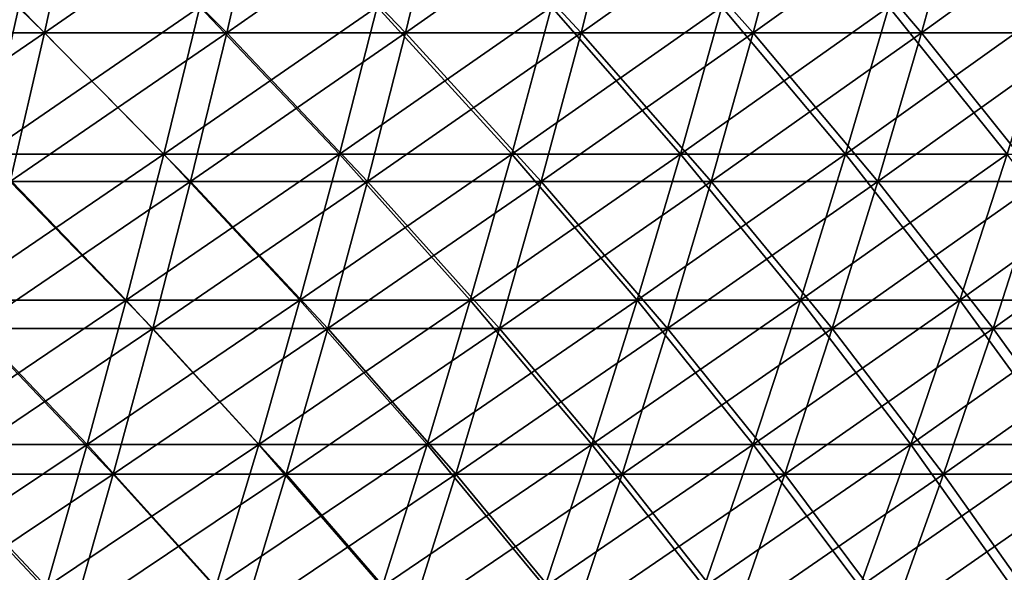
# Model space of a CAD drawing. Header units: millimetres. Extents: x -250 to 250, y -45 to 4150.
# Tile 762 of 805: x 106 to 139, y 4025 to 4044. Entities that reach past the tile are written whole.
import ezdxf

# ---------------------------------------------------------------- set-up
doc = ezdxf.new("R2010")
doc.units = ezdxf.units.MM
doc.header["$LTSCALE"] = 81.481481
for name, color, linetype in [('19', 7, 'CONTINUOUS'), ('20', 7, 'CONTINUOUS'), ('21', 7, 'CONTINUOUS'), ('22', 7, 'CONTINUOUS')]:
    doc.layers.add(name, color=color, linetype=linetype)

msp = doc.modelspace()

# ---------------------------------------------------------------- linework, layer by layer
at = {"layer": '19', "color": 7, "linetype": 'CONTINUOUS'}
for points in [[(106.918, 4043.111, -199.106), (100.736, 4043.111, -202.304), (108.009, 4048.129, -201.138), (106.918, 4043.111, -199.106)], [(108.009, 4048.129, -201.138), (100.736, 4043.111, -202.304), (101.763, 4048.129, -204.368), (108.009, 4048.129, -201.138)], [(112.999, 4043.111, -195.719), (106.918, 4043.111, -199.106), (114.151, 4048.129, -197.716), (112.999, 4043.111, -195.719)], [(114.151, 4048.129, -197.716), (106.918, 4043.111, -199.106), (108.009, 4048.129, -201.138), (114.151, 4048.129, -197.716)], [(118.972, 4043.111, -192.147), (112.999, 4043.111, -195.719), (120.186, 4048.129, -194.107), (118.972, 4043.111, -192.147)], [(120.186, 4048.129, -194.107), (112.999, 4043.111, -195.719), (114.151, 4048.129, -197.716), (120.186, 4048.129, -194.107)], [(124.833, 4043.111, -188.392), (118.972, 4043.111, -192.147), (126.107, 4048.129, -190.314), (124.833, 4043.111, -188.392)], [(126.107, 4048.129, -190.314), (118.972, 4043.111, -192.147), (120.186, 4048.129, -194.107), (126.107, 4048.129, -190.314)], [(130.575, 4043.111, -184.458), (124.833, 4043.111, -188.392), (131.907, 4048.129, -186.34), (130.575, 4043.111, -184.458)], [(131.907, 4048.129, -186.34), (124.833, 4043.111, -188.392), (126.107, 4048.129, -190.314), (131.907, 4048.129, -186.34)], [(136.194, 4043.111, -180.35), (130.575, 4043.111, -184.458), (137.583, 4048.129, -182.19), (136.194, 4043.111, -180.35)], [(137.583, 4048.129, -182.19), (130.575, 4043.111, -184.458), (131.907, 4048.129, -186.34), (137.583, 4048.129, -182.19)], [(141.683, 4043.111, -176.07), (136.194, 4043.111, -180.35), (143.129, 4048.129, -177.866), (141.683, 4043.111, -176.07)], [(143.129, 4048.129, -177.866), (136.194, 4043.111, -180.35), (137.583, 4048.129, -182.19), (143.129, 4048.129, -177.866)], [(105.775, 4038.145, -196.977), (99.659, 4038.145, -200.141), (106.918, 4043.111, -199.106), (105.775, 4038.145, -196.977)], [(106.918, 4043.111, -199.106), (99.659, 4038.145, -200.141), (100.736, 4043.111, -202.304), (106.918, 4043.111, -199.106)], [(111.79, 4038.145, -193.627), (105.775, 4038.145, -196.977), (112.999, 4043.111, -195.719), (111.79, 4038.145, -193.627)], [(112.999, 4043.111, -195.719), (105.775, 4038.145, -196.977), (106.918, 4043.111, -199.106), (112.999, 4043.111, -195.719)], [(117.7, 4038.145, -190.092), (111.79, 4038.145, -193.627), (118.972, 4043.111, -192.147), (117.7, 4038.145, -190.092)], [(118.972, 4043.111, -192.147), (111.79, 4038.145, -193.627), (112.999, 4043.111, -195.719), (118.972, 4043.111, -192.147)], [(123.498, 4038.145, -186.378), (117.7, 4038.145, -190.092), (124.833, 4043.111, -188.392), (123.498, 4038.145, -186.378)], [(124.833, 4043.111, -188.392), (117.7, 4038.145, -190.092), (118.972, 4043.111, -192.147), (124.833, 4043.111, -188.392)], [(129.179, 4038.145, -182.486), (123.498, 4038.145, -186.378), (130.575, 4043.111, -184.458), (129.179, 4038.145, -182.486)], [(130.575, 4043.111, -184.458), (123.498, 4038.145, -186.378), (124.833, 4043.111, -188.392), (130.575, 4043.111, -184.458)], [(134.738, 4038.145, -178.421), (129.179, 4038.145, -182.486), (136.194, 4043.111, -180.35), (134.738, 4038.145, -178.421)], [(136.194, 4043.111, -180.35), (129.179, 4038.145, -182.486), (130.575, 4043.111, -184.458), (136.194, 4043.111, -180.35)], [(140.168, 4038.145, -174.188), (134.738, 4038.145, -178.421), (141.683, 4043.111, -176.07), (140.168, 4038.145, -174.188)], [(141.683, 4043.111, -176.07), (134.738, 4038.145, -178.421), (136.194, 4043.111, -180.35), (141.683, 4043.111, -176.07)], [(110.528, 4033.233, -191.44), (104.58, 4033.233, -194.753), (111.79, 4038.145, -193.627), (110.528, 4033.233, -191.44)], [(111.79, 4038.145, -193.627), (104.58, 4033.233, -194.753), (105.775, 4038.145, -196.977), (111.79, 4038.145, -193.627)], [(116.371, 4033.233, -187.945), (110.528, 4033.233, -191.44), (117.7, 4038.145, -190.092), (116.371, 4033.233, -187.945)], [(117.7, 4038.145, -190.092), (110.528, 4033.233, -191.44), (111.79, 4038.145, -193.627), (117.7, 4038.145, -190.092)], [(122.103, 4033.233, -184.272), (116.371, 4033.233, -187.945), (123.498, 4038.145, -186.378), (122.103, 4033.233, -184.272)], [(123.498, 4038.145, -186.378), (116.371, 4033.233, -187.945), (117.7, 4038.145, -190.092), (123.498, 4038.145, -186.378)], [(127.72, 4033.233, -180.425), (122.103, 4033.233, -184.272), (129.179, 4038.145, -182.486), (127.72, 4033.233, -180.425)], [(129.179, 4038.145, -182.486), (122.103, 4033.233, -184.272), (123.498, 4038.145, -186.378), (129.179, 4038.145, -182.486)], [(133.216, 4033.233, -176.406), (127.72, 4033.233, -180.425), (134.738, 4038.145, -178.421), (133.216, 4033.233, -176.406)], [(134.738, 4038.145, -178.421), (127.72, 4033.233, -180.425), (129.179, 4038.145, -182.486), (134.738, 4038.145, -178.421)], [(138.585, 4033.233, -172.22), (133.216, 4033.233, -176.406), (140.168, 4038.145, -174.188), (138.585, 4033.233, -172.22)], [(140.168, 4038.145, -174.188), (133.216, 4033.233, -176.406), (134.738, 4038.145, -178.421), (140.168, 4038.145, -174.188)], [(143.823, 4033.233, -167.871), (138.585, 4033.233, -172.22), (145.466, 4038.145, -169.788), (143.823, 4033.233, -167.871)], [(145.466, 4038.145, -169.788), (138.585, 4033.233, -172.22), (140.168, 4038.145, -174.188), (145.466, 4038.145, -169.788)], [(109.211, 4028.379, -189.159), (103.334, 4028.379, -192.433), (110.528, 4033.233, -191.44), (109.211, 4028.379, -189.159)], [(110.528, 4033.233, -191.44), (103.334, 4028.379, -192.433), (104.58, 4033.233, -194.753), (110.528, 4033.233, -191.44)], [(114.985, 4028.379, -185.706), (109.211, 4028.379, -189.159), (116.371, 4033.233, -187.945), (114.985, 4028.379, -185.706)], [(116.371, 4033.233, -187.945), (109.211, 4028.379, -189.159), (110.528, 4033.233, -191.44), (116.371, 4033.233, -187.945)], [(120.649, 4028.379, -182.077), (114.985, 4028.379, -185.706), (122.103, 4033.233, -184.272), (120.649, 4028.379, -182.077)], [(122.103, 4033.233, -184.272), (114.985, 4028.379, -185.706), (116.371, 4033.233, -187.945), (122.103, 4033.233, -184.272)], [(126.199, 4028.379, -178.276), (120.649, 4028.379, -182.077), (127.72, 4033.233, -180.425), (126.199, 4028.379, -178.276)], [(127.72, 4033.233, -180.425), (120.649, 4028.379, -182.077), (122.103, 4033.233, -184.272), (127.72, 4033.233, -180.425)], [(131.629, 4028.379, -174.305), (126.199, 4028.379, -178.276), (133.216, 4033.233, -176.406), (131.629, 4028.379, -174.305)], [(133.216, 4033.233, -176.406), (126.199, 4028.379, -178.276), (127.72, 4033.233, -180.425), (133.216, 4033.233, -176.406)], [(136.934, 4028.379, -170.169), (131.629, 4028.379, -174.305), (138.585, 4033.233, -172.22), (136.934, 4028.379, -170.169)], [(138.585, 4033.233, -172.22), (131.629, 4028.379, -174.305), (133.216, 4033.233, -176.406), (138.585, 4033.233, -172.22)], [(142.11, 4028.379, -165.871), (136.934, 4028.379, -170.169), (143.823, 4033.233, -167.871), (142.11, 4028.379, -165.871)], [(143.823, 4033.233, -167.871), (136.934, 4028.379, -170.169), (138.585, 4033.233, -172.22), (143.823, 4033.233, -167.871)], [(107.841, 4023.584, -186.787), (102.038, 4023.584, -190.019), (109.211, 4028.379, -189.159), (107.841, 4023.584, -186.787)], [(109.211, 4028.379, -189.159), (102.038, 4023.584, -190.019), (103.334, 4028.379, -192.433), (109.211, 4028.379, -189.159)], [(113.542, 4023.584, -183.377), (107.841, 4023.584, -186.787), (114.985, 4028.379, -185.706), (113.542, 4023.584, -183.377)], [(114.985, 4028.379, -185.706), (107.841, 4023.584, -186.787), (109.211, 4028.379, -189.159), (114.985, 4028.379, -185.706)], [(119.136, 4023.584, -179.794), (113.542, 4023.584, -183.377), (120.649, 4028.379, -182.077), (119.136, 4023.584, -179.794)], [(120.649, 4028.379, -182.077), (113.542, 4023.584, -183.377), (114.985, 4028.379, -185.706), (120.649, 4028.379, -182.077)], [(124.616, 4023.584, -176.04), (119.136, 4023.584, -179.794), (126.199, 4028.379, -178.276), (124.616, 4023.584, -176.04)], [(126.199, 4028.379, -178.276), (119.136, 4023.584, -179.794), (120.649, 4028.379, -182.077), (126.199, 4028.379, -178.276)], [(129.978, 4023.584, -172.118), (124.616, 4023.584, -176.04), (131.629, 4028.379, -174.305), (129.978, 4023.584, -172.118)], [(131.629, 4028.379, -174.305), (124.616, 4023.584, -176.04), (126.199, 4028.379, -178.276), (131.629, 4028.379, -174.305)], [(135.217, 4023.584, -168.034), (129.978, 4023.584, -172.118), (136.934, 4028.379, -170.169), (135.217, 4023.584, -168.034)], [(136.934, 4028.379, -170.169), (129.978, 4023.584, -172.118), (131.629, 4028.379, -174.305), (136.934, 4028.379, -170.169)], [(140.327, 4023.584, -163.79), (135.217, 4023.584, -168.034), (142.11, 4028.379, -165.871), (140.327, 4023.584, -163.79)], [(142.11, 4028.379, -165.871), (135.217, 4023.584, -168.034), (136.934, 4028.379, -170.169), (142.11, 4028.379, -165.871)]]:
    msp.add_3dface(points, dxfattribs=at)
at = {"layer": '20', "color": 7, "linetype": 'CONTINUOUS'}
for points in [[(100.736, 4043.111, 202.304), (106.918, 4043.111, 199.106), (101.763, 4048.129, 204.368), (100.736, 4043.111, 202.304)], [(101.763, 4048.129, 204.368), (106.918, 4043.111, 199.106), (108.009, 4048.129, 201.138), (101.763, 4048.129, 204.368)], [(106.918, 4043.111, 199.106), (112.999, 4043.111, 195.719), (108.009, 4048.129, 201.138), (106.918, 4043.111, 199.106)], [(108.009, 4048.129, 201.138), (112.999, 4043.111, 195.719), (114.151, 4048.129, 197.716), (108.009, 4048.129, 201.138)], [(112.999, 4043.111, 195.719), (118.972, 4043.111, 192.147), (114.151, 4048.129, 197.716), (112.999, 4043.111, 195.719)], [(114.151, 4048.129, 197.716), (118.972, 4043.111, 192.147), (120.186, 4048.129, 194.107), (114.151, 4048.129, 197.716)], [(118.972, 4043.111, 192.147), (124.833, 4043.111, 188.392), (120.186, 4048.129, 194.107), (118.972, 4043.111, 192.147)], [(120.186, 4048.129, 194.107), (124.833, 4043.111, 188.392), (126.107, 4048.129, 190.314), (120.186, 4048.129, 194.107)], [(124.833, 4043.111, 188.392), (130.575, 4043.111, 184.458), (126.107, 4048.129, 190.314), (124.833, 4043.111, 188.392)], [(126.107, 4048.129, 190.314), (130.575, 4043.111, 184.458), (131.907, 4048.129, 186.34), (126.107, 4048.129, 190.314)], [(130.575, 4043.111, 184.458), (136.194, 4043.111, 180.35), (131.907, 4048.129, 186.34), (130.575, 4043.111, 184.458)], [(131.907, 4048.129, 186.34), (136.194, 4043.111, 180.35), (137.583, 4048.129, 182.19), (131.907, 4048.129, 186.34)], [(136.194, 4043.111, 180.35), (141.683, 4043.111, 176.07), (137.583, 4048.129, 182.19), (136.194, 4043.111, 180.35)], [(137.583, 4048.129, 182.19), (141.683, 4043.111, 176.07), (143.129, 4048.129, 177.866), (137.583, 4048.129, 182.19)], [(100.736, 4043.111, 202.304), (105.775, 4038.145, 196.977), (106.918, 4043.111, 199.106), (100.736, 4043.111, 202.304)], [(105.775, 4038.145, 196.977), (111.79, 4038.145, 193.627), (106.918, 4043.111, 199.106), (105.775, 4038.145, 196.977)], [(106.918, 4043.111, 199.106), (111.79, 4038.145, 193.627), (112.999, 4043.111, 195.719), (106.918, 4043.111, 199.106)], [(111.79, 4038.145, 193.627), (117.7, 4038.145, 190.092), (112.999, 4043.111, 195.719), (111.79, 4038.145, 193.627)], [(112.999, 4043.111, 195.719), (117.7, 4038.145, 190.092), (118.972, 4043.111, 192.147), (112.999, 4043.111, 195.719)], [(117.7, 4038.145, 190.092), (123.498, 4038.145, 186.378), (118.972, 4043.111, 192.147), (117.7, 4038.145, 190.092)], [(118.972, 4043.111, 192.147), (123.498, 4038.145, 186.378), (124.833, 4043.111, 188.392), (118.972, 4043.111, 192.147)], [(123.498, 4038.145, 186.378), (129.179, 4038.145, 182.486), (124.833, 4043.111, 188.392), (123.498, 4038.145, 186.378)], [(124.833, 4043.111, 188.392), (129.179, 4038.145, 182.486), (130.575, 4043.111, 184.458), (124.833, 4043.111, 188.392)], [(129.179, 4038.145, 182.486), (134.738, 4038.145, 178.421), (130.575, 4043.111, 184.458), (129.179, 4038.145, 182.486)], [(130.575, 4043.111, 184.458), (134.738, 4038.145, 178.421), (136.194, 4043.111, 180.35), (130.575, 4043.111, 184.458)], [(134.738, 4038.145, 178.421), (140.168, 4038.145, 174.188), (136.194, 4043.111, 180.35), (134.738, 4038.145, 178.421)], [(136.194, 4043.111, 180.35), (140.168, 4038.145, 174.188), (141.683, 4043.111, 176.07), (136.194, 4043.111, 180.35)], [(104.58, 4033.233, 194.753), (110.528, 4033.233, 191.44), (105.775, 4038.145, 196.977), (104.58, 4033.233, 194.753)], [(105.775, 4038.145, 196.977), (110.528, 4033.233, 191.44), (111.79, 4038.145, 193.627), (105.775, 4038.145, 196.977)], [(110.528, 4033.233, 191.44), (116.371, 4033.233, 187.945), (111.79, 4038.145, 193.627), (110.528, 4033.233, 191.44)], [(111.79, 4038.145, 193.627), (116.371, 4033.233, 187.945), (117.7, 4038.145, 190.092), (111.79, 4038.145, 193.627)], [(116.371, 4033.233, 187.945), (122.103, 4033.233, 184.272), (117.7, 4038.145, 190.092), (116.371, 4033.233, 187.945)], [(117.7, 4038.145, 190.092), (122.103, 4033.233, 184.272), (123.498, 4038.145, 186.378), (117.7, 4038.145, 190.092)], [(122.103, 4033.233, 184.272), (127.72, 4033.233, 180.425), (123.498, 4038.145, 186.378), (122.103, 4033.233, 184.272)], [(123.498, 4038.145, 186.378), (127.72, 4033.233, 180.425), (129.179, 4038.145, 182.486), (123.498, 4038.145, 186.378)], [(127.72, 4033.233, 180.425), (133.216, 4033.233, 176.406), (129.179, 4038.145, 182.486), (127.72, 4033.233, 180.425)], [(129.179, 4038.145, 182.486), (133.216, 4033.233, 176.406), (134.738, 4038.145, 178.421), (129.179, 4038.145, 182.486)], [(133.216, 4033.233, 176.406), (138.585, 4033.233, 172.22), (134.738, 4038.145, 178.421), (133.216, 4033.233, 176.406)], [(134.738, 4038.145, 178.421), (138.585, 4033.233, 172.22), (140.168, 4038.145, 174.188), (134.738, 4038.145, 178.421)], [(138.585, 4033.233, 172.22), (143.823, 4033.233, 167.871), (140.168, 4038.145, 174.188), (138.585, 4033.233, 172.22)], [(103.334, 4028.379, 192.433), (109.211, 4028.379, 189.159), (104.58, 4033.233, 194.753), (103.334, 4028.379, 192.433)], [(104.58, 4033.233, 194.753), (109.211, 4028.379, 189.159), (110.528, 4033.233, 191.44), (104.58, 4033.233, 194.753)], [(109.211, 4028.379, 189.159), (114.985, 4028.379, 185.706), (110.528, 4033.233, 191.44), (109.211, 4028.379, 189.159)], [(110.528, 4033.233, 191.44), (114.985, 4028.379, 185.706), (116.371, 4033.233, 187.945), (110.528, 4033.233, 191.44)], [(114.985, 4028.379, 185.706), (120.649, 4028.379, 182.077), (116.371, 4033.233, 187.945), (114.985, 4028.379, 185.706)], [(116.371, 4033.233, 187.945), (120.649, 4028.379, 182.077), (122.103, 4033.233, 184.272), (116.371, 4033.233, 187.945)], [(120.649, 4028.379, 182.077), (126.199, 4028.379, 178.276), (122.103, 4033.233, 184.272), (120.649, 4028.379, 182.077)], [(122.103, 4033.233, 184.272), (126.199, 4028.379, 178.276), (127.72, 4033.233, 180.425), (122.103, 4033.233, 184.272)], [(126.199, 4028.379, 178.276), (131.629, 4028.379, 174.305), (127.72, 4033.233, 180.425), (126.199, 4028.379, 178.276)], [(127.72, 4033.233, 180.425), (131.629, 4028.379, 174.305), (133.216, 4033.233, 176.406), (127.72, 4033.233, 180.425)], [(131.629, 4028.379, 174.305), (136.934, 4028.379, 170.169), (133.216, 4033.233, 176.406), (131.629, 4028.379, 174.305)], [(133.216, 4033.233, 176.406), (136.934, 4028.379, 170.169), (138.585, 4033.233, 172.22), (133.216, 4033.233, 176.406)], [(136.934, 4028.379, 170.169), (142.11, 4028.379, 165.871), (138.585, 4033.233, 172.22), (136.934, 4028.379, 170.169)], [(138.585, 4033.233, 172.22), (142.11, 4028.379, 165.871), (143.823, 4033.233, 167.871), (138.585, 4033.233, 172.22)], [(102.038, 4023.584, 190.019), (107.841, 4023.584, 186.787), (103.334, 4028.379, 192.433), (102.038, 4023.584, 190.019)], [(103.334, 4028.379, 192.433), (107.841, 4023.584, 186.787), (109.211, 4028.379, 189.159), (103.334, 4028.379, 192.433)], [(107.841, 4023.584, 186.787), (113.542, 4023.584, 183.377), (109.211, 4028.379, 189.159), (107.841, 4023.584, 186.787)], [(109.211, 4028.379, 189.159), (113.542, 4023.584, 183.377), (114.985, 4028.379, 185.706), (109.211, 4028.379, 189.159)], [(113.542, 4023.584, 183.377), (119.136, 4023.584, 179.794), (114.985, 4028.379, 185.706), (113.542, 4023.584, 183.377)], [(114.985, 4028.379, 185.706), (119.136, 4023.584, 179.794), (120.649, 4028.379, 182.077), (114.985, 4028.379, 185.706)], [(119.136, 4023.584, 179.794), (124.616, 4023.584, 176.04), (120.649, 4028.379, 182.077), (119.136, 4023.584, 179.794)], [(120.649, 4028.379, 182.077), (124.616, 4023.584, 176.04), (126.199, 4028.379, 178.276), (120.649, 4028.379, 182.077)], [(124.616, 4023.584, 176.04), (129.978, 4023.584, 172.118), (126.199, 4028.379, 178.276), (124.616, 4023.584, 176.04)], [(126.199, 4028.379, 178.276), (129.978, 4023.584, 172.118), (131.629, 4028.379, 174.305), (126.199, 4028.379, 178.276)], [(129.978, 4023.584, 172.118), (135.217, 4023.584, 168.034), (131.629, 4028.379, 174.305), (129.978, 4023.584, 172.118)], [(131.629, 4028.379, 174.305), (135.217, 4023.584, 168.034), (136.934, 4028.379, 170.169), (131.629, 4028.379, 174.305)], [(135.217, 4023.584, 168.034), (140.327, 4023.584, 163.79), (136.934, 4028.379, 170.169), (135.217, 4023.584, 168.034)], [(136.934, 4028.379, 170.169), (140.327, 4023.584, 163.79), (142.11, 4028.379, 165.871), (136.934, 4028.379, 170.169)]]:
    msp.add_3dface(points, dxfattribs=at)
at = {"layer": '21', "color": 7, "linetype": 'CONTINUOUS'}
for points in [[(110.9, 4039.054, 192.084), (104.932, 4039.054, 195.408), (112.098, 4043.979, 194.159), (110.9, 4039.054, 192.084)], [(112.098, 4043.979, 194.159), (104.932, 4039.054, 195.408), (106.065, 4043.979, 197.519), (112.098, 4043.979, 194.159)], [(116.762, 4039.054, 188.577), (110.9, 4039.054, 192.084), (118.024, 4043.979, 190.615), (116.762, 4039.054, 188.577)], [(118.024, 4043.979, 190.615), (110.9, 4039.054, 192.084), (112.098, 4043.979, 194.159), (118.024, 4043.979, 190.615)], [(122.514, 4039.054, 184.892), (116.762, 4039.054, 188.577), (123.838, 4043.979, 186.89), (122.514, 4039.054, 184.892)], [(123.838, 4043.979, 186.89), (116.762, 4039.054, 188.577), (118.024, 4043.979, 190.615), (123.838, 4043.979, 186.89)], [(128.15, 4039.054, 181.032), (122.514, 4039.054, 184.892), (129.534, 4043.979, 182.988), (128.15, 4039.054, 181.032)], [(129.534, 4043.979, 182.988), (122.514, 4039.054, 184.892), (123.838, 4043.979, 186.89), (129.534, 4043.979, 182.988)], [(133.664, 4039.054, 177), (128.15, 4039.054, 181.032), (135.108, 4043.979, 178.912), (133.664, 4039.054, 177)], [(135.108, 4043.979, 178.912), (128.15, 4039.054, 181.032), (129.534, 4043.979, 182.988), (135.108, 4043.979, 178.912)], [(139.051, 4039.054, 172.799), (133.664, 4039.054, 177), (140.553, 4043.979, 174.666), (139.051, 4039.054, 172.799)], [(140.553, 4043.979, 174.666), (133.664, 4039.054, 177), (135.108, 4043.979, 178.912), (140.553, 4043.979, 174.666)], [(109.647, 4034.182, 189.915), (103.747, 4034.182, 193.201), (110.9, 4039.054, 192.084), (109.647, 4034.182, 189.915)], [(110.9, 4039.054, 192.084), (103.747, 4034.182, 193.201), (104.932, 4039.054, 195.408), (110.9, 4039.054, 192.084)], [(115.444, 4034.182, 186.448), (109.647, 4034.182, 189.915), (116.762, 4039.054, 188.577), (115.444, 4034.182, 186.448)], [(116.762, 4039.054, 188.577), (109.647, 4034.182, 189.915), (110.9, 4039.054, 192.084), (116.762, 4039.054, 188.577)], [(121.131, 4034.182, 182.805), (115.444, 4034.182, 186.448), (122.514, 4039.054, 184.892), (121.131, 4034.182, 182.805)], [(122.514, 4039.054, 184.892), (115.444, 4034.182, 186.448), (116.762, 4039.054, 188.577), (122.514, 4039.054, 184.892)], [(126.703, 4034.182, 178.988), (121.131, 4034.182, 182.805), (128.15, 4039.054, 181.032), (126.703, 4034.182, 178.988)], [(128.15, 4039.054, 181.032), (121.131, 4034.182, 182.805), (122.514, 4039.054, 184.892), (128.15, 4039.054, 181.032)], [(132.155, 4034.182, 175.001), (126.703, 4034.182, 178.988), (133.664, 4039.054, 177), (132.155, 4034.182, 175.001)], [(133.664, 4039.054, 177), (126.703, 4034.182, 178.988), (128.15, 4039.054, 181.032), (133.664, 4039.054, 177)], [(137.481, 4034.182, 170.848), (132.155, 4034.182, 175.001), (139.051, 4039.054, 172.799), (137.481, 4034.182, 170.848)], [(139.051, 4039.054, 172.799), (132.155, 4034.182, 175.001), (133.664, 4039.054, 177), (139.051, 4039.054, 172.799)], [(142.677, 4034.182, 166.534), (137.481, 4034.182, 170.848), (144.307, 4039.054, 168.435), (142.677, 4034.182, 166.534)], [(144.307, 4039.054, 168.435), (137.481, 4034.182, 170.848), (139.051, 4039.054, 172.799), (144.307, 4039.054, 168.435)], [(108.342, 4029.367, 187.653), (102.512, 4029.367, 190.901), (109.647, 4034.182, 189.915), (108.342, 4029.367, 187.653)], [(109.647, 4034.182, 189.915), (102.512, 4029.367, 190.901), (103.747, 4034.182, 193.201), (109.647, 4034.182, 189.915)], [(114.069, 4029.367, 184.228), (108.342, 4029.367, 187.653), (115.444, 4034.182, 186.448), (114.069, 4029.367, 184.228)], [(115.444, 4034.182, 186.448), (108.342, 4029.367, 187.653), (109.647, 4034.182, 189.915), (115.444, 4034.182, 186.448)], [(119.688, 4029.367, 180.628), (114.069, 4029.367, 184.228), (121.131, 4034.182, 182.805), (119.688, 4029.367, 180.628)], [(121.131, 4034.182, 182.805), (114.069, 4029.367, 184.228), (115.444, 4034.182, 186.448), (121.131, 4034.182, 182.805)], [(125.194, 4029.367, 176.856), (119.688, 4029.367, 180.628), (126.703, 4034.182, 178.988), (125.194, 4029.367, 176.856)], [(126.703, 4034.182, 178.988), (119.688, 4029.367, 180.628), (121.131, 4034.182, 182.805), (126.703, 4034.182, 178.988)], [(130.581, 4029.367, 172.917), (125.194, 4029.367, 176.856), (132.155, 4034.182, 175.001), (130.581, 4029.367, 172.917)], [(132.155, 4034.182, 175.001), (125.194, 4029.367, 176.856), (126.703, 4034.182, 178.988), (132.155, 4034.182, 175.001)], [(135.844, 4029.367, 168.814), (130.581, 4029.367, 172.917), (137.481, 4034.182, 170.848), (135.844, 4029.367, 168.814)], [(137.481, 4034.182, 170.848), (130.581, 4029.367, 172.917), (132.155, 4034.182, 175.001), (137.481, 4034.182, 170.848)], [(140.978, 4029.367, 164.55), (135.844, 4029.367, 168.814), (142.677, 4034.182, 166.534), (140.978, 4029.367, 164.55)], [(142.677, 4034.182, 166.534), (135.844, 4029.367, 168.814), (137.481, 4034.182, 170.848), (142.677, 4034.182, 166.534)], [(106.983, 4024.611, 185.3), (101.226, 4024.611, 188.507), (108.342, 4029.367, 187.653), (106.983, 4024.611, 185.3)], [(108.342, 4029.367, 187.653), (101.226, 4024.611, 188.507), (102.512, 4029.367, 190.901), (108.342, 4029.367, 187.653)], [(112.639, 4024.611, 181.918), (106.983, 4024.611, 185.3), (114.069, 4029.367, 184.228), (112.639, 4024.611, 181.918)], [(114.069, 4029.367, 184.228), (106.983, 4024.611, 185.3), (108.342, 4029.367, 187.653), (114.069, 4029.367, 184.228)], [(118.187, 4024.611, 178.363), (112.639, 4024.611, 181.918), (119.688, 4029.367, 180.628), (118.187, 4024.611, 178.363)], [(119.688, 4029.367, 180.628), (112.639, 4024.611, 181.918), (114.069, 4029.367, 184.228), (119.688, 4029.367, 180.628)], [(123.624, 4024.611, 174.639), (118.187, 4024.611, 178.363), (125.194, 4029.367, 176.856), (123.624, 4024.611, 174.639)], [(125.194, 4029.367, 176.856), (118.187, 4024.611, 178.363), (119.688, 4029.367, 180.628), (125.194, 4029.367, 176.856)], [(128.943, 4024.611, 170.749), (123.624, 4024.611, 174.639), (130.581, 4029.367, 172.917), (128.943, 4024.611, 170.749)], [(130.581, 4029.367, 172.917), (123.624, 4024.611, 174.639), (125.194, 4029.367, 176.856), (130.581, 4029.367, 172.917)], [(134.141, 4024.611, 166.697), (128.943, 4024.611, 170.749), (135.844, 4029.367, 168.814), (134.141, 4024.611, 166.697)], [(135.844, 4029.367, 168.814), (128.943, 4024.611, 170.749), (130.581, 4029.367, 172.917), (135.844, 4029.367, 168.814)], [(139.21, 4024.611, 162.487), (134.141, 4024.611, 166.697), (140.978, 4029.367, 164.55), (139.21, 4024.611, 162.487)], [(140.978, 4029.367, 164.55), (134.141, 4024.611, 166.697), (135.844, 4029.367, 168.814), (140.978, 4029.367, 164.55)]]:
    msp.add_3dface(points, dxfattribs=at)
at = {"layer": '22', "color": 7, "linetype": 'CONTINUOUS'}
for points in [[(104.932, 4039.054, -195.408), (110.9, 4039.054, -192.084), (106.065, 4043.979, -197.519), (104.932, 4039.054, -195.408)], [(106.065, 4043.979, -197.519), (110.9, 4039.054, -192.084), (112.098, 4043.979, -194.159), (106.065, 4043.979, -197.519)], [(110.9, 4039.054, -192.084), (116.762, 4039.054, -188.577), (112.098, 4043.979, -194.159), (110.9, 4039.054, -192.084)], [(112.098, 4043.979, -194.159), (116.762, 4039.054, -188.577), (118.024, 4043.979, -190.615), (112.098, 4043.979, -194.159)], [(116.762, 4039.054, -188.577), (122.514, 4039.054, -184.892), (118.024, 4043.979, -190.615), (116.762, 4039.054, -188.577)], [(118.024, 4043.979, -190.615), (122.514, 4039.054, -184.892), (123.838, 4043.979, -186.89), (118.024, 4043.979, -190.615)], [(122.514, 4039.054, -184.892), (128.15, 4039.054, -181.032), (123.838, 4043.979, -186.89), (122.514, 4039.054, -184.892)], [(123.838, 4043.979, -186.89), (128.15, 4039.054, -181.032), (129.534, 4043.979, -182.988), (123.838, 4043.979, -186.89)], [(128.15, 4039.054, -181.032), (133.664, 4039.054, -177), (129.534, 4043.979, -182.988), (128.15, 4039.054, -181.032)], [(129.534, 4043.979, -182.988), (133.664, 4039.054, -177), (135.108, 4043.979, -178.912), (129.534, 4043.979, -182.988)], [(133.664, 4039.054, -177), (139.051, 4039.054, -172.799), (135.108, 4043.979, -178.912), (133.664, 4039.054, -177)], [(135.108, 4043.979, -178.912), (139.051, 4039.054, -172.799), (140.553, 4043.979, -174.666), (135.108, 4043.979, -178.912)], [(103.747, 4034.182, -193.201), (109.647, 4034.182, -189.915), (104.932, 4039.054, -195.408), (103.747, 4034.182, -193.201)], [(104.932, 4039.054, -195.408), (109.647, 4034.182, -189.915), (110.9, 4039.054, -192.084), (104.932, 4039.054, -195.408)], [(109.647, 4034.182, -189.915), (115.444, 4034.182, -186.448), (110.9, 4039.054, -192.084), (109.647, 4034.182, -189.915)], [(110.9, 4039.054, -192.084), (115.444, 4034.182, -186.448), (116.762, 4039.054, -188.577), (110.9, 4039.054, -192.084)], [(115.444, 4034.182, -186.448), (121.131, 4034.182, -182.805), (116.762, 4039.054, -188.577), (115.444, 4034.182, -186.448)], [(116.762, 4039.054, -188.577), (121.131, 4034.182, -182.805), (122.514, 4039.054, -184.892), (116.762, 4039.054, -188.577)], [(121.131, 4034.182, -182.805), (126.703, 4034.182, -178.988), (122.514, 4039.054, -184.892), (121.131, 4034.182, -182.805)], [(122.514, 4039.054, -184.892), (126.703, 4034.182, -178.988), (128.15, 4039.054, -181.032), (122.514, 4039.054, -184.892)], [(126.703, 4034.182, -178.988), (132.155, 4034.182, -175.001), (128.15, 4039.054, -181.032), (126.703, 4034.182, -178.988)], [(128.15, 4039.054, -181.032), (132.155, 4034.182, -175.001), (133.664, 4039.054, -177), (128.15, 4039.054, -181.032)], [(132.155, 4034.182, -175.001), (137.481, 4034.182, -170.848), (133.664, 4039.054, -177), (132.155, 4034.182, -175.001)], [(133.664, 4039.054, -177), (137.481, 4034.182, -170.848), (139.051, 4039.054, -172.799), (133.664, 4039.054, -177)], [(137.481, 4034.182, -170.848), (142.677, 4034.182, -166.534), (139.051, 4039.054, -172.799), (137.481, 4034.182, -170.848)], [(102.512, 4029.367, -190.901), (108.342, 4029.367, -187.653), (103.747, 4034.182, -193.201), (102.512, 4029.367, -190.901)], [(103.747, 4034.182, -193.201), (108.342, 4029.367, -187.653), (109.647, 4034.182, -189.915), (103.747, 4034.182, -193.201)], [(108.342, 4029.367, -187.653), (114.069, 4029.367, -184.228), (109.647, 4034.182, -189.915), (108.342, 4029.367, -187.653)], [(109.647, 4034.182, -189.915), (114.069, 4029.367, -184.228), (115.444, 4034.182, -186.448), (109.647, 4034.182, -189.915)], [(114.069, 4029.367, -184.228), (119.688, 4029.367, -180.628), (115.444, 4034.182, -186.448), (114.069, 4029.367, -184.228)], [(115.444, 4034.182, -186.448), (119.688, 4029.367, -180.628), (121.131, 4034.182, -182.805), (115.444, 4034.182, -186.448)], [(119.688, 4029.367, -180.628), (125.194, 4029.367, -176.856), (121.131, 4034.182, -182.805), (119.688, 4029.367, -180.628)], [(121.131, 4034.182, -182.805), (125.194, 4029.367, -176.856), (126.703, 4034.182, -178.988), (121.131, 4034.182, -182.805)], [(125.194, 4029.367, -176.856), (130.581, 4029.367, -172.917), (126.703, 4034.182, -178.988), (125.194, 4029.367, -176.856)], [(126.703, 4034.182, -178.988), (130.581, 4029.367, -172.917), (132.155, 4034.182, -175.001), (126.703, 4034.182, -178.988)], [(130.581, 4029.367, -172.917), (135.844, 4029.367, -168.814), (132.155, 4034.182, -175.001), (130.581, 4029.367, -172.917)], [(132.155, 4034.182, -175.001), (135.844, 4029.367, -168.814), (137.481, 4034.182, -170.848), (132.155, 4034.182, -175.001)], [(135.844, 4029.367, -168.814), (140.978, 4029.367, -164.55), (137.481, 4034.182, -170.848), (135.844, 4029.367, -168.814)], [(137.481, 4034.182, -170.848), (140.978, 4029.367, -164.55), (142.677, 4034.182, -166.534), (137.481, 4034.182, -170.848)], [(101.226, 4024.611, -188.507), (106.983, 4024.611, -185.3), (102.512, 4029.367, -190.901), (101.226, 4024.611, -188.507)], [(102.512, 4029.367, -190.901), (106.983, 4024.611, -185.3), (108.342, 4029.367, -187.653), (102.512, 4029.367, -190.901)], [(106.983, 4024.611, -185.3), (112.639, 4024.611, -181.918), (108.342, 4029.367, -187.653), (106.983, 4024.611, -185.3)], [(108.342, 4029.367, -187.653), (112.639, 4024.611, -181.918), (114.069, 4029.367, -184.228), (108.342, 4029.367, -187.653)], [(112.639, 4024.611, -181.918), (118.187, 4024.611, -178.363), (114.069, 4029.367, -184.228), (112.639, 4024.611, -181.918)], [(114.069, 4029.367, -184.228), (118.187, 4024.611, -178.363), (119.688, 4029.367, -180.628), (114.069, 4029.367, -184.228)], [(118.187, 4024.611, -178.363), (123.624, 4024.611, -174.639), (119.688, 4029.367, -180.628), (118.187, 4024.611, -178.363)], [(119.688, 4029.367, -180.628), (123.624, 4024.611, -174.639), (125.194, 4029.367, -176.856), (119.688, 4029.367, -180.628)], [(123.624, 4024.611, -174.639), (128.943, 4024.611, -170.749), (125.194, 4029.367, -176.856), (123.624, 4024.611, -174.639)], [(125.194, 4029.367, -176.856), (128.943, 4024.611, -170.749), (130.581, 4029.367, -172.917), (125.194, 4029.367, -176.856)], [(128.943, 4024.611, -170.749), (134.141, 4024.611, -166.697), (130.581, 4029.367, -172.917), (128.943, 4024.611, -170.749)], [(130.581, 4029.367, -172.917), (134.141, 4024.611, -166.697), (135.844, 4029.367, -168.814), (130.581, 4029.367, -172.917)], [(134.141, 4024.611, -166.697), (139.21, 4024.611, -162.487), (135.844, 4029.367, -168.814), (134.141, 4024.611, -166.697)], [(135.844, 4029.367, -168.814), (139.21, 4024.611, -162.487), (140.978, 4029.367, -164.55), (135.844, 4029.367, -168.814)]]:
    msp.add_3dface(points, dxfattribs=at)

doc.saveas('drawing.dxf')
